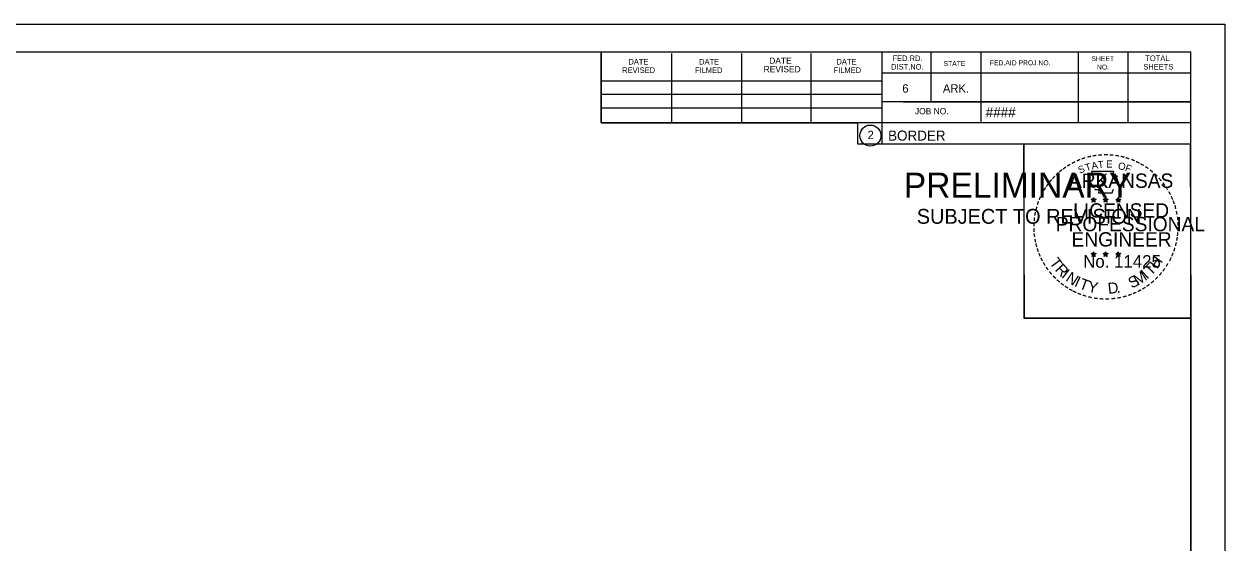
# Model space of a CAD drawing. Extents: x -70 to 701944, y -4 to 666871.
# Drawn here: x 679879.3 to 680046.9, y 651969.9 to 652042.3 of the extents above; entities that cross this region are included whole.
import ezdxf

# ---------------------------------------------------------------- set-up
doc = ezdxf.new("R2010")
doc.units = 0
for name, color, linetype in [('R_Border', 7, 'Continuous'), ('R_Border PE', 7, 'Continuous'), ('R_Border Prem', 7, 'Continuous'), ('R_No Plot', 7, 'Continuous')]:
    doc.layers.add(name, color=color, linetype=linetype)

msp = doc.modelspace()

# ---------------------------------------------------------------- linework, layer by layer
at = {"layer": 'R_Border'}
for p, q in [((679725.94, 652038.43), (680042.12, 652038.43)), ((679959.86, 652028.55), (679959.86, 652038.43)), ((679969.72, 652028.55), (679969.72, 652038.23)), ((679979.48, 652028.55), (679979.48, 652038.23)), ((679989.16, 652028.55), (679989.16, 652038.23)), ((679999.02, 652038.43), (679999.02, 652025.63)), ((680005.86, 652038.43), (680005.86, 652031.49)), ((680012.8, 652038.43), (680012.8, 652028.55)), ((680026.38, 652038.43), (680026.38, 652028.55)), ((680033.32, 652038.43), (680033.32, 652028.55)), ((680042.12, 651832.97), (680042.12, 652038.43)), ((679959.86, 652034.41), (679999.02, 652034.41)), ((680042.12, 652035.49), (679999.02, 652035.49)), ((680042.12, 652035.51), (680042.12, 652035.51)), ((679959.86, 652032.55), (679999.02, 652032.55)), ((679959.86, 652028.55), (679959.86, 652030.61)), ((679959.86, 652030.61), (679999.02, 652030.61)), ((680042.12, 652031.49), (679999.02, 652031.49)), ((680001.98, 652031.49), (680042.12, 652031.49)), ((680042.12, 652028.55), (679959.86, 652028.55)), ((679999.02, 652025.63), (680042.12, 652025.63))]:
    msp.add_line(p, q, dxfattribs=at)
msp.add_circle((679997.41, 652026.76), 1.47, dxfattribs=at)
at = {"layer": 'R_Border PE'}
for p, q in [((680028.21, 652017.88), (680028.55, 652017.77)), ((680028.21, 652017.88), (680028.46, 652017.84)), ((680028.21, 652017.88), (680028.44, 652017.76)), ((680028.34, 652017.47), (680028.55, 652017.77)), ((680028.34, 652017.47), (680028.46, 652017.72)), ((680028.34, 652017.47), (680028.55, 652017.69)), ((680028.55, 652018.13), (680028.51, 652017.88)), ((680028.55, 652017.77), (680028.55, 652018.13)), ((680028.55, 652018.13), (680028.6, 652017.88)), ((680028.9, 652017.88), (680028.55, 652017.77)), ((680028.77, 652017.47), (680028.55, 652017.77)), ((680028.77, 652017.47), (680028.55, 652017.69)), ((680028.9, 652017.88), (680028.62, 652017.83)), ((680028.77, 652017.47), (680028.63, 652017.76)), ((680028.9, 652017.88), (680028.7, 652017.78)), ((680029.88, 652017.88), (680030.22, 652017.77)), ((680029.88, 652017.88), (680030.13, 652017.84)), ((680029.88, 652017.88), (680030.11, 652017.76)), ((680030.01, 652017.47), (680030.22, 652017.77)), ((680030.01, 652017.47), (680030.13, 652017.72)), ((680030.01, 652017.47), (680030.22, 652017.69)), ((680030.22, 652018.13), (680030.18, 652017.88)), ((680030.22, 652017.77), (680030.22, 652018.13)), ((680030.22, 652018.13), (680030.27, 652017.88)), ((680030.57, 652017.88), (680030.22, 652017.77)), ((680030.44, 652017.47), (680030.22, 652017.77)), ((680030.44, 652017.47), (680030.22, 652017.69)), ((680030.57, 652017.88), (680030.29, 652017.83)), ((680030.44, 652017.47), (680030.3, 652017.76)), ((680030.57, 652017.88), (680030.37, 652017.78)), ((680031.64, 652017.87), (680031.99, 652017.76)), ((680031.64, 652017.87), (680031.89, 652017.82)), ((680031.64, 652017.87), (680031.88, 652017.75)), ((680031.77, 652017.46), (680031.99, 652017.76)), ((680031.77, 652017.46), (680031.9, 652017.7)), ((680031.77, 652017.46), (680031.99, 652017.68)), ((680031.99, 652018.12), (680031.95, 652017.87)), ((680031.99, 652017.76), (680031.99, 652018.12)), ((680031.99, 652018.12), (680032.04, 652017.87)), ((680032.34, 652017.87), (680031.99, 652017.76)), ((680032.2, 652017.46), (680031.99, 652017.76)), ((680032.2, 652017.46), (680031.99, 652017.67)), ((680032.34, 652017.87), (680032.05, 652017.82)), ((680032.2, 652017.46), (680032.06, 652017.75)), ((680032.34, 652017.87), (680032.13, 652017.77)), ((680028.55, 652010.56), (680028.51, 652010.31)), ((680028.55, 652010.2), (680028.55, 652010.56)), ((680028.55, 652010.56), (680028.6, 652010.31)), ((680030.22, 652010.56), (680030.18, 652010.31)), ((680030.22, 652010.2), (680030.22, 652010.56)), ((680030.22, 652010.56), (680030.27, 652010.31)), ((680031.99, 652010.55), (680031.95, 652010.3)), ((680031.99, 652010.19), (680031.99, 652010.55)), ((680031.99, 652010.55), (680032.04, 652010.3)), ((680028.2, 652010.31), (680028.55, 652010.2)), ((680028.2, 652010.31), (680028.45, 652010.26)), ((680028.2, 652010.31), (680028.44, 652010.19)), ((680028.33, 652009.9), (680028.55, 652010.2)), ((680028.33, 652009.9), (680028.46, 652010.14)), ((680028.33, 652009.9), (680028.55, 652010.12)), ((680028.9, 652010.31), (680028.55, 652010.2)), ((680028.76, 652009.9), (680028.55, 652010.2)), ((680028.76, 652009.9), (680028.55, 652010.11)), ((680028.9, 652010.31), (680028.61, 652010.26)), ((680028.76, 652009.9), (680028.63, 652010.19)), ((680028.9, 652010.31), (680028.69, 652010.21)), ((680029.87, 652010.31), (680030.22, 652010.2)), ((680029.87, 652010.31), (680030.12, 652010.26)), ((680029.87, 652010.31), (680030.11, 652010.19)), ((680030, 652009.9), (680030.22, 652010.2)), ((680030, 652009.9), (680030.13, 652010.14)), ((680030, 652009.9), (680030.22, 652010.12)), ((680030.57, 652010.31), (680030.22, 652010.2)), ((680030.43, 652009.9), (680030.22, 652010.2)), ((680030.43, 652009.9), (680030.22, 652010.11)), ((680030.57, 652010.31), (680030.28, 652010.26)), ((680030.43, 652009.9), (680030.3, 652010.19)), ((680030.57, 652010.31), (680030.36, 652010.21)), ((680031.64, 652010.3), (680031.99, 652010.19)), ((680031.64, 652010.3), (680031.89, 652010.25)), ((680031.64, 652010.3), (680031.87, 652010.18)), ((680031.77, 652009.89), (680031.99, 652010.19)), ((680031.77, 652009.89), (680031.9, 652010.13)), ((680031.77, 652009.89), (680031.98, 652010.11)), ((680032.2, 652009.89), (680031.98, 652010.1)), ((680032.33, 652010.3), (680031.99, 652010.19)), ((680032.2, 652009.89), (680031.99, 652010.19)), ((680032.33, 652010.3), (680032.05, 652010.25)), ((680032.2, 652009.89), (680032.06, 652010.18)), ((680032.33, 652010.3), (680032.13, 652010.2))]:
    msp.add_line(p, q, dxfattribs=at)
for points in [[(680028.25, 652021.76), (680028.52, 652020.93)], [(680031.76, 652020.84), (680031.9, 652021.12), (680031.21, 652021.1), (680031.36, 652021.76), (680028.25, 652021.76)], [(680028.74, 652019.34), (680028.74, 652019.25), (680029.3, 652019.23), (680029.25, 652018.76), (680031.12, 652018.76), (680031.32, 652019.29)], [(680028.55, 652018.13), (680028.77, 652017.47), (680028.21, 652017.88), (680028.9, 652017.88), (680028.34, 652017.47), (680028.55, 652018.13)], [(680030.22, 652018.13), (680030.44, 652017.47), (680029.88, 652017.88), (680030.57, 652017.88), (680030.01, 652017.47), (680030.22, 652018.13)], [(680031.99, 652018.12), (680032.2, 652017.46), (680031.64, 652017.87), (680032.34, 652017.87), (680031.77, 652017.46), (680031.99, 652018.12)], [(680028.55, 652010.56), (680028.76, 652009.9), (680028.2, 652010.31), (680028.9, 652010.31), (680028.33, 652009.9), (680028.55, 652010.56)], [(680030.22, 652010.56), (680030.43, 652009.9), (680029.87, 652010.31), (680030.57, 652010.31), (680030, 652009.9), (680030.22, 652010.56)], [(680031.99, 652010.55), (680032.2, 652009.89), (680031.64, 652010.3), (680032.33, 652010.3), (680031.77, 652009.89), (680031.99, 652010.55)]]:
    msp.add_lwpolyline(points, dxfattribs=at)
for centre, radius in [((680028.55, 652017.77), 0.172), ((680028.55, 652017.77), 0.145), ((680028.55, 652017.77), 0.116), ((680028.55, 652017.77), 0.0991), ((680028.55, 652017.77), 0.0747), ((680028.55, 652017.77), 0.0495), ((680028.55, 652017.77), 0.0296), ((680030.22, 652017.77), 0.172), ((680030.22, 652017.77), 0.145), ((680030.22, 652017.77), 0.116), ((680030.22, 652017.77), 0.0991), ((680030.22, 652017.77), 0.0747), ((680030.22, 652017.77), 0.0495), ((680030.22, 652017.77), 0.0296), ((680031.99, 652017.76), 0.172), ((680031.99, 652017.76), 0.145), ((680031.99, 652017.76), 0.116), ((680031.99, 652017.76), 0.0991), ((680031.99, 652017.76), 0.0747), ((680031.99, 652017.76), 0.0495), ((680031.99, 652017.76), 0.0296), ((680028.55, 652010.2), 0.172), ((680028.55, 652010.2), 0.145), ((680028.55, 652010.2), 0.116), ((680028.55, 652010.2), 0.0991), ((680028.55, 652010.2), 0.0747), ((680028.55, 652010.2), 0.0495), ((680028.55, 652010.2), 0.0296), ((680030.22, 652010.2), 0.172), ((680030.22, 652010.2), 0.145), ((680030.22, 652010.2), 0.116), ((680030.22, 652010.2), 0.0991), ((680030.22, 652010.2), 0.0747), ((680030.22, 652010.2), 0.0495), ((680030.22, 652010.2), 0.0296), ((680031.99, 652010.19), 0.172), ((680031.99, 652010.19), 0.145), ((680031.99, 652010.19), 0.116), ((680031.99, 652010.19), 0.0991), ((680031.99, 652010.19), 0.0747), ((680031.99, 652010.19), 0.0495), ((680031.99, 652010.19), 0.0296)]:
    msp.add_circle(centre, radius, dxfattribs=at)
at = {"layer": 'R_No Plot'}
for p, q in [((679713.54, 652042.32), (680046.87, 652042.32)), ((680018.16, 652003.17), (680018.16, 652003.17))]:
    msp.add_line(p, q, dxfattribs=at)
for points in [[(679713.53, 652042.32), (680046.87, 652042.32), (680046.87, 651828.98), (679713.53, 651828.98)], [(679959.86, 652038.43), (679959.86, 652028.55), (679995.59, 652028.55), (679995.59, 652025.63), (680018.79, 652025.63), (680018.79, 652001.29), (680042.12, 652001.29), (680042.12, 651832.97), (679725.94, 651832.97), (679725.94, 652038.43)], [(680018.79, 652025.63), (680042, 652025.63), (680042.12, 652001.29), (680018.91, 652001.29)]]:
    msp.add_lwpolyline(points, close=True, dxfattribs=at)

# ---------------------------------------------------------------- texts
at = {"layer": 'R_Border'}
for s, height, p in [('DATE', 0.782, (679963.66, 652036.67)), ('DATE', 0.782, (679973.52, 652036.67)), ('DATE', 0.879, (679983.3, 652036.77)), ('DATE', 0.782, (679992.68, 652036.67)), ('FED.RD.', 0.782, (680000.5, 652037.15)), ('FED.AID PROJ.NO.', 0.684, (680014.08, 652036.57)), ('SHEET', 0.684, (680028.24, 652037.15)), ('TOTAL', 0.782, (680035.76, 652037.15)), ('REVISED', 0.782, (679962.78, 652035.49)), ('FILMED', 0.782, (679972.94, 652035.49)), ('REVISED', 0.879, (679982.52, 652035.59)), ('FILMED', 0.782, (679992.28, 652035.49)), ('DIST.NO.', 0.782, (680000.3, 652035.97)), ('STATE', 0.684, (680007.62, 652036.47)), ('NO.', 0.684, (680029.02, 652035.97)), ('SHEETS', 0.782, (680035.48, 652035.97)), ('6', 1.17, (680001.86, 652032.75)), ('ARK.', 1.172, (680007.52, 652032.75)), ('JOB NO.', 0.879, (680003.62, 652029.73)), ('####', 1.4, (680013.5, 652029.29)), ('2', 1.17, (679997.02, 652026.27)), ('BORDER', 1.4, (679999.88, 652026.06))]:
    msp.add_text(s, height=height, rotation=360, dxfattribs=at).set_placement(p)
at = {"layer": 'R_Border PE'}
for s, height, rotation, p in [('-', 1.6, 13.6301, (680027.74, 652023.13)), ('-', 1.6, 10.2193, (680028.42, 652023.29)), ('-', 1.6, 5.8968, (680029.15, 652023.4)), ('-', 1.6, 0.1862, (680029.92, 652023.47)), ('-', 1.6, 357.743, (680030.65, 652023.46)), ('-', 1.6, 352.1617, (680031.39, 652023.4)), ('-', 1.6, 347.2049, (680032.11, 652023.29)), ('-', 1.6, 36.2317, (680024.55, 652021.53)), ('-', 1.6, 34.0636, (680025.13, 652021.93)), ('-', 1.6, 28.7918, (680025.73, 652022.3)), ('-', 1.6, 24.3072, (680026.36, 652022.62)), ('S', 1, 21.594, (680026.6, 652021.44)), ('-', 1.6, 19.1761, (680026.99, 652022.89)), ('T', 1, 16.4036, (680027.52, 652021.77)), ('A', 1, 11.2132, (680028.34, 652022.02)), ('T', 1, 6.0228, (680029.19, 652022.18)), ('E', 1, 0.8323, (680030.3, 652022.29)), ('O', 1, 350.4515, (680031.9, 652022.08)), ('F', 1, 340.0707, (680032.85, 652021.86)), ('-', 1.6, 342.3362, (680032.74, 652023.13)), ('-', 1.6, 337.8551, (680033.48, 652022.91)), ('-', 1.6, 334.1211, (680034.11, 652022.64)), ('-', 1.6, 329.6409, (680034.69, 652022.36)), ('-', 1.6, 325.8627, (680035.33, 652021.99)), ('-', 1.6, 50.6142, (680022.79, 652019.78)), ('-', 1.6, 48.423, (680023.2, 652020.26)), ('-', 1.6, 42.9622, (680023.64, 652020.74)), ('-', 1.6, 38.9507, (680024.08, 652021.16)), ('ARKANSAS', 2, 360, (680025.1, 652019.47)), ('-', 1.6, 320.5297, (680035.94, 652021.57)), ('-', 1.6, 315.5786, (680036.54, 652021.08)), ('-', 1.6, 309.8797, (680037.11, 652020.53)), ('-', 1.6, 62.8713, (680021.74, 652018.07)), ('-', 1.6, 58.0706, (680022.05, 652018.68)), ('-', 1.6, 54.2325, (680022.38, 652019.21)), ('-', 1.6, 306.6522, (680037.64, 652019.93)), ('-', 1.4, 303.6753, (680038.12, 652019.36)), ('-', 1.6, 299.6684, (680038.44, 652018.75)), ('-', 1.6, 72.3945, (680021.26, 652016.83)), ('-', 1.6, 67.7743, (680021.48, 652017.46)), ('LICENSED', 2, 360, (680025.7, 652015.32)), ('DWB', 0.01, 360, (680028.54, 652017.76)), ('DWB', 0.01, 360, (680030.21, 652017.76)), ('DWB', 0.01, 360, (680031.98, 652017.75)), ('-', 1.6, 294.6628, (680038.76, 652018.14)), ('-', 1.6, 290.5728, (680039.02, 652017.56)), ('-', 1.6, 81.2013, (680020.93, 652015.4)), ('-', 1.6, 75.461, (680021.07, 652016.11)), ('-', 1.6, 285.1233, (680039.26, 652016.98)), ('-', 1.6, 280.5493, (680039.46, 652016.24)), ('-', 1.6, 94.1959, (680020.87, 652013.28)), ('-', 1.6, 89.0622, (680020.83, 652014.01)), ('-', 1.6, 85.1863, (680020.86, 652014.71)), ('PROFESSIONAL', 2, 360, (680023.27, 652013.42)), ('-', 1.6, 276.5962, (680039.62, 652015.47)), ('-', 1.6, 274.3301, (680039.68, 652014.75)), ('-', 1.6, 269.9407, (680039.71, 652014.12)), ('-', 1.6, 98.9479, (680020.94, 652012.62)), ('-', 1.6, 101.7149, (680021.08, 652011.88)), ('ENGINEER', 2, 360, (680025.46, 652011.29)), ('-', 1.6, 260.9953, (680039.62, 652012.8)), ('-', 1.6, 263.5172, (680039.69, 652013.45)), ('-', 1.6, 105.4578, (680021.24, 652011.29)), ('-', 1.6, 109.0874, (680021.45, 652010.66)), ('-', 1.6, 252.8681, (680039.33, 652011.4)), ('-', 1.6, 255.7626, (680039.51, 652012.12)), ('-', 1.6, 114.0643, (680021.71, 652010.06)), ('-', 1.6, 115.7289, (680022.01, 652009.44)), ('-', 1.6, 120.4471, (680022.37, 652008.86)), ('T', 1.54, 306.0406, (680022.31, 652009.03)), ('R', 1.54, 314.005, (680023.07, 652007.99)), ('No. 11425', 1.757, 360, (680027.09, 652008.34)), ('DWB', 0.01, 360, (680028.54, 652010.19)), ('DWB', 0.01, 360, (680030.21, 652010.19)), ('DWB', 0.01, 360, (680031.97, 652010.18)), ('T', 1.54, 46.6444, (680036.54, 652007.13)), ('H', 1.54, 54.6088, (680037.43, 652008.07)), ('-', 1.6, 239.0712, (680038.45, 652009.35)), ('-', 1.6, 244.6197, (680038.85, 652010.1)), ('-', 1.6, 247.8887, (680039.11, 652010.73)), ('-', 1.6, 125.8934, (680022.77, 652008.3)), ('-', 1.6, 130.7181, (680023.23, 652007.74)), ('-', 1.6, 134.2238, (680023.75, 652007.2)), ('I', 1.54, 321.9694, (680023.97, 652007.06)), ('N', 1.54, 326.5002, (680024.54, 652006.58)), ('I', 1.54, 335.3603, (680025.75, 652005.8)), ('S', 1.54, 26.9312, (680033.86, 652005.4)), ('M', 1.54, 32.6563, (680034.7, 652005.8)), ('I', 1.54, 42.1136, (680035.98, 652006.65)), ('-', 1.6, 225.7653, (680037.14, 652007.57)), ('-', 1.6, 231.2538, (680037.62, 652008.13)), ('-', 1.6, 233.8452, (680038.05, 652008.7)), ('-', 1.6, 138.9338, (680024.28, 652006.73)), ('-', 1.6, 144.6463, (680024.83, 652006.33)), ('-', 1.6, 148.0898, (680025.39, 652005.96)), ('-', 1.6, 151.5704, (680025.97, 652005.63)), ('T', 1.54, 339.8912, (680026.41, 652005.47)), ('Y', 1.54, 347.8556, (680027.63, 652005.02)), ('D', 1.54, 6.3969, (680030.61, 652004.67)), ('-', 1.6, 212.2491, (680035.54, 652006.2)), ('-', 1.6, 215.7363, (680036.07, 652006.58)), ('-', 1.6, 221.0851, (680036.62, 652007.06)), ('-', 1.6, 154.6002, (680026.49, 652005.39)), ('-', 1.6, 158.5612, (680027.12, 652005.13)), ('-', 1.6, 162.7983, (680027.8, 652004.92)), ('-', 1.6, 167.5555, (680028.52, 652004.75)), ('-', 1.6, 173.1155, (680029.29, 652004.64)), ('-', 1.6, 176.5183, (680030.04, 652004.59)), ('-', 1.6, 181.5918, (680030.78, 652004.61)), ('-', 1.6, 185.8167, (680031.59, 652004.69)), ('-', 1.6, 191.2858, (680032.33, 652004.82)), ('.', 1.54, 13.7642, (680031.8, 652004.79)), ('-', 1.6, 195.4743, (680033.06, 652005.02)), ('-', 1.6, 200.7184, (680033.73, 652005.26)), ('-', 1.6, 204.2516, (680034.35, 652005.53)), ('-', 1.6, 207.3568, (680034.98, 652005.85))]:
    msp.add_text(s, height=height, rotation=rotation, dxfattribs=at).set_placement(p)
at = {"layer": 'R_Border Prem'}
for s, height, p in [('PRELIMINARY', 3.5, (680002.07, 652018.09)), ('DWB', 0.01, (680002.82, 652019.94)), ('SUBJECT TO REVISION', 2.0751, (680003.88, 652014.46))]:
    msp.add_text(s, height=height, rotation=360, dxfattribs=at).set_placement(p)

doc.saveas('drawing.dxf')
